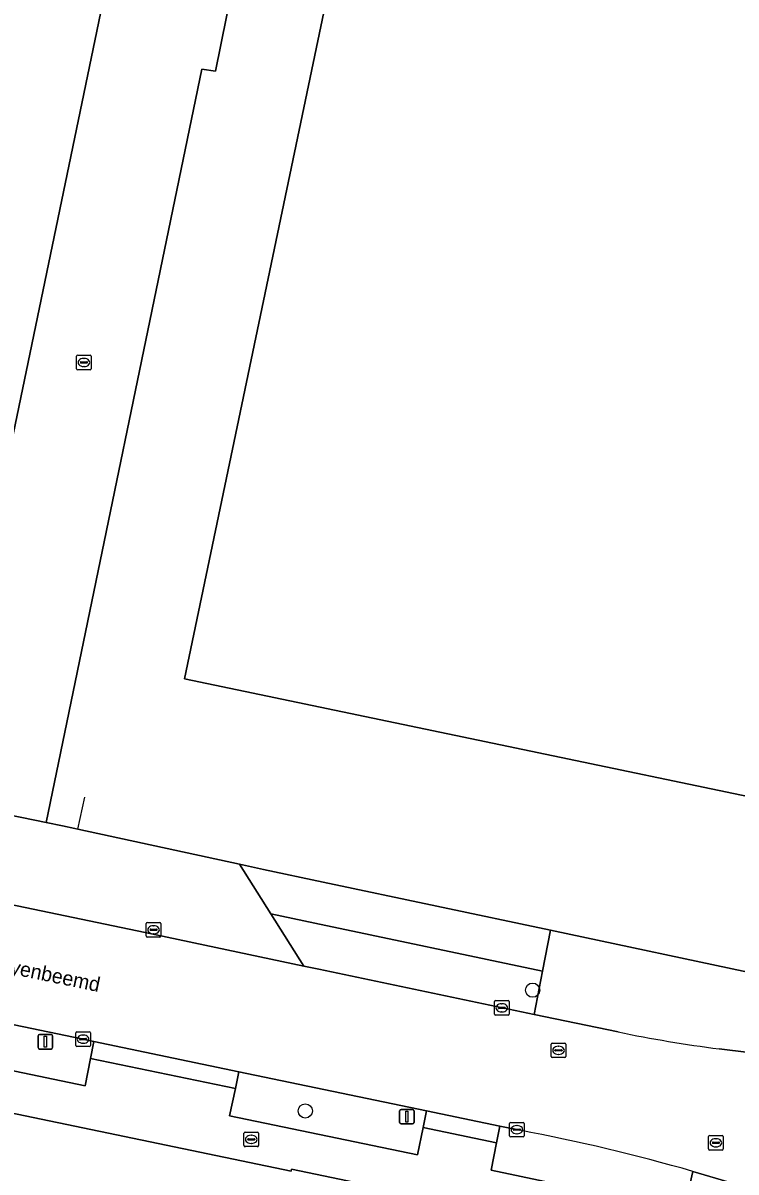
# Model space of a CAD drawing. Extents: x 157692 to 159674, y 381452 to 383291.
# Drawn here: x 158147.5 to 158196.5, y 382406.6 to 382485.6 of the extents above; entities that cross this region are included whole.
import ezdxf

# ---------------------------------------------------------------- set-up
doc = ezdxf.new("R2010")
doc.units = 0
for name, color, linetype in [('IMGEO_Berm_groen', 7, 'Continuous'), ('IMGEO_Boom', 7, 'Continuous'), ('IMGEO_Brandkraan', 7, 'Continuous'), ('IMGEO_Erf', 7, 'Continuous'), ('IMGEO_Hek', 7, 'Continuous'), ('IMGEO_Kolk', 7, 'Continuous'), ('IMGEO_Lichtmast', 7, 'Continuous'), ('IMGEO_Openbare_ruimte_label', 7, 'Continuous'), ('IMGEO_Pand', 7, 'Continuous'), ('IMGEO_Rijbaan_lokaal_gesloten', 7, 'Continuous'), ('IMGEO_Rioolput', 7, 'Continuous'), ('IMGEO_Voetpad_open', 7, 'Continuous')]:
    doc.layers.add(name, color=color, linetype=linetype)

msp = doc.modelspace()

# ---------------------------------------------------------------- linework, layer by layer
at = {"layer": 'IMGEO_Berm_groen'}
for points in [[(158101.289, 382426.178), (158099.601, 382426.522), (158099.363, 382425.332), (158098.977, 382423.502), (158151.765, 382412.52), (158152.12, 382414.397), (158152.354, 382415.556), (158151.613, 382415.722)], [(158183.209, 382420.398), (158167.555, 382423.698), (158164.524, 382424.337), (158166.796, 382420.742), (158167.826, 382420.525), (158182.629, 382417.427)], [(158162.322, 382413.474), (158162.088, 382412.334), (158161.682, 382410.448), (158174.613, 382407.772), (158175, 382409.645), (158175.224, 382410.794)]]:
    msp.add_lwpolyline(points, close=True, dxfattribs=at)
msp.add_lwpolyline([(158181.665, 382409.452), (158180.278, 382409.733), (158180.046, 382408.586), (158179.665, 382406.703), (158192.927, 382403.926), (158193.534, 382406.629)], dxfattribs=at)
msp.add_arc((158158.207, 382284.462), 127.172, 73.87164, 79.37034, dxfattribs=at)
at = {"layer": 'IMGEO_Boom'}
for centre in [(158182.525, 382419.089), (158166.896, 382410.787)]:
    msp.add_circle(centre, 0.489, dxfattribs=at)
at = {"layer": 'IMGEO_Brandkraan'}
for p, q in [((158162.681, 382408.402), (158162.681, 382409.254)), ((158162.756, 382409.328), (158163.608, 382409.328)), ((158163.682, 382409.254), (158163.682, 382408.402)), ((158162.94, 382408.822), (158162.94, 382408.834)), ((158163.378, 382408.785), (158162.98, 382408.785)), ((158162.983, 382408.871), (158163.381, 382408.871)), ((158163.192, 382408.548), (158163.167, 382408.548)), ((158163.169, 382409.108), (158163.194, 382409.108)), ((158163.424, 382408.834), (158163.424, 382408.822)), ((158163.608, 382408.328), (158162.756, 382408.328))]:
    msp.add_line(p, q, dxfattribs=at)
for points in [[(158162.681, 382408.402), (158162.681, 382409.254)], [(158162.756, 382409.328), (158163.608, 382409.328)], [(158163.682, 382409.254), (158163.682, 382408.402)], [(158163.608, 382408.328), (158162.756, 382408.328)]]:
    msp.add_lwpolyline(points, dxfattribs=at)
for centre, radius, start, end in [((158162.758, 382409.252), 0.0765, 91.55205, 178.44795), ((158162.758, 382409.252), 0.0765, 91.55205, 178.44795), ((158163.606, 382409.252), 0.0765, 1.55205, 88.44795), ((158163.606, 382409.252), 0.0765, 1.55205, 88.44795), ((158162.98, 382408.831), 0.0403, 85.87752, 175.75265), ((158162.977, 382408.821), 0.0366, 178.93798, 274.71019), ((158163.381, 382408.828), 0.043, 264.86636, 352.45326), ((158163.385, 382408.833), 0.0386, 1.73085, 96.63898), ((158162.758, 382408.404), 0.0765, 181.55205, 268.44795), ((158162.758, 382408.404), 0.0765, 181.55205, 268.44795), ((158163.606, 382408.404), 0.0765, 271.55205, 358.44795), ((158163.606, 382408.404), 0.0765, 271.55205, 358.44795)]:
    msp.add_arc(centre, radius, start, end, dxfattribs=at)
for centre, major_axis, ratio, start_param, end_param in [((158163.168, 382408.828), (-0.387, 0.002), 0.722429, 4.712389, 7.853982), ((158163.193, 382408.828), (-0.39, 0.002), 0.717154, 1.570796, 4.712389)]:
    msp.add_ellipse(centre, major_axis=major_axis, ratio=ratio, start_param=start_param, end_param=end_param, dxfattribs=at)
at = {"layer": 'IMGEO_Erf'}
for points in [[(158260.737, 382532.625), (158246.852, 382535.497), (158240.987, 382536.71), (158236.17, 382537.706), (158206.219, 382543.859), (158197.966, 382545.555), (158191.585, 382546.866), (158176.896, 382549.884), (158176.138, 382551.005), (158174.948, 382552.799), (158173.951, 382547.631), (158160.726, 382482.272), (158159.791, 382482.428), (158149.07, 382430.613), (158150.201, 382430.381), (158151.053, 382430.197), (158151.265, 382430.151), (158162.369, 382427.746), (158164.02, 382427.388), (158168.133, 382426.514), (158183.757, 382423.208), (158198.411, 382420.108), (158235.601, 382412.239)], [(158119.069, 382453.782), (158092.145, 382459.376), (158100.579, 382500), (158108.636, 382538.947), (158107.619, 382539.156), (158091.069, 382459.143), (158090.686, 382459.227), (158087.394, 382443.294), (158127.462, 382434.925), (158132.761, 382433.858), (158141.563, 382432.117), (158152.955, 382486.91), (158153.728, 382486.754), (158155.681, 382495.871), (158140.358, 382499.066)], [(158231.062, 382393.167), (158174.077, 382405.088), (158165.943, 382406.783), (158165.916, 382406.638), (158098.35, 382420.696), (158088.43, 382422.76), (158085.574, 382423.354), (158078.129, 382424.902), (158077.572, 382425.007), (158065.161, 382427.595), (158058.992, 382428.951), (158054.275, 382429.938), (158012.465, 382438.532), (158001.009, 382441.027), (158000.787, 382441.076), (157988.842, 382443.59), (157986.736, 382444.021), (157974.409, 382446.576), (157973.889, 382446.684), (157943.373, 382452.995), (157937.598, 382453.771), (157930.489, 382454.61)]]:
    msp.add_lwpolyline(points, dxfattribs=at)
msp.add_lwpolyline([(158222.244, 382427.205), (158158.594, 382440.49), (158172.859, 382508.835), (158236.517, 382495.538)], close=True, dxfattribs=at)
at = {"layer": 'IMGEO_Hek'}
msp.add_lwpolyline([(158151.265, 382430.151), (158151.741, 382432.368)], dxfattribs=at)
at = {"layer": 'IMGEO_Kolk'}
for p, q in [((158155.963, 382422.815), (158155.963, 382423.667)), ((158156.038, 382423.741), (158156.89, 382423.741)), ((158156.451, 382423.521), (158156.476, 382423.521)), ((158156.964, 382423.667), (158156.964, 382422.815)), ((158156.89, 382422.741), (158156.038, 382422.741)), ((158156.222, 382423.235), (158156.222, 382423.247)), ((158156.66, 382423.198), (158156.262, 382423.198)), ((158156.265, 382423.284), (158156.663, 382423.284)), ((158156.474, 382422.961), (158156.449, 382422.961)), ((158156.706, 382423.247), (158156.706, 382423.235)), ((158179.908, 382417.448), (158179.908, 382418.3)), ((158179.983, 382418.374), (158180.835, 382418.374)), ((158180.21, 382417.917), (158180.608, 382417.917)), ((158180.396, 382418.154), (158180.421, 382418.154)), ((158180.909, 382418.3), (158180.909, 382417.448)), ((158180.835, 382417.374), (158179.983, 382417.374)), ((158180.167, 382417.868), (158180.167, 382417.88)), ((158180.605, 382417.831), (158180.207, 382417.831)), ((158180.419, 382417.594), (158180.394, 382417.594)), ((158180.651, 382417.88), (158180.651, 382417.868)), ((158151.116, 382415.295), (158151.116, 382416.147)), ((158151.191, 382416.221), (158152.043, 382416.221)), ((158151.375, 382415.715), (158151.375, 382415.727)), ((158151.813, 382415.678), (158151.415, 382415.678)), ((158151.418, 382415.764), (158151.816, 382415.764)), ((158151.604, 382416.001), (158151.629, 382416.001)), ((158151.859, 382415.727), (158151.859, 382415.715)), ((158152.117, 382416.147), (158152.117, 382415.295)), ((158152.043, 382415.221), (158151.191, 382415.221)), ((158151.627, 382415.441), (158151.602, 382415.441)), ((158180.946, 382409.072), (158180.946, 382409.924)), ((158181.021, 382409.998), (158181.873, 382409.998)), ((158181.205, 382409.492), (158181.205, 382409.504)), ((158181.643, 382409.455), (158181.245, 382409.455)), ((158181.248, 382409.541), (158181.646, 382409.541)), ((158181.457, 382409.218), (158181.432, 382409.218)), ((158181.434, 382409.778), (158181.459, 382409.778)), ((158181.689, 382409.504), (158181.689, 382409.492)), ((158181.947, 382409.924), (158181.947, 382409.072)), ((158181.873, 382408.998), (158181.021, 382408.998))]:
    msp.add_line(p, q, dxfattribs=at)
for points in [[(158155.963, 382422.815), (158155.963, 382423.667)], [(158156.038, 382423.741), (158156.89, 382423.741)], [(158156.964, 382423.667), (158156.964, 382422.815)], [(158156.89, 382422.741), (158156.038, 382422.741)], [(158179.908, 382417.448), (158179.908, 382418.3)], [(158179.983, 382418.374), (158180.835, 382418.374)], [(158180.909, 382418.3), (158180.909, 382417.448)], [(158180.835, 382417.374), (158179.983, 382417.374)], [(158151.116, 382415.295), (158151.116, 382416.147)], [(158151.191, 382416.221), (158152.043, 382416.221)], [(158152.117, 382416.147), (158152.117, 382415.295)], [(158152.043, 382415.221), (158151.191, 382415.221)], [(158180.946, 382409.072), (158180.946, 382409.924)], [(158181.021, 382409.998), (158181.873, 382409.998)], [(158181.947, 382409.924), (158181.947, 382409.072)], [(158181.873, 382408.998), (158181.021, 382408.998)]]:
    msp.add_lwpolyline(points, dxfattribs=at)
for centre, radius, start, end in [((158156.04, 382423.665), 0.0765, 91.55205, 178.44795), ((158156.04, 382423.665), 0.0765, 91.55205, 178.44795), ((158156.888, 382423.665), 0.0765, 1.55205, 88.44795), ((158156.888, 382423.665), 0.0765, 1.55205, 88.44795), ((158156.04, 382422.817), 0.0765, 181.55205, 268.44795), ((158156.04, 382422.817), 0.0765, 181.55205, 268.44795), ((158156.262, 382423.244), 0.0403, 85.87752, 175.75265), ((158156.259, 382423.234), 0.0366, 178.93798, 274.71019), ((158156.663, 382423.241), 0.043, 264.86636, 352.45326), ((158156.667, 382423.246), 0.0386, 1.73085, 96.63898), ((158156.888, 382422.817), 0.0765, 271.55205, 358.44795), ((158156.888, 382422.817), 0.0765, 271.55205, 358.44795), ((158179.985, 382418.298), 0.0765, 91.55205, 178.44795), ((158179.985, 382418.298), 0.0765, 91.55205, 178.44795), ((158180.207, 382417.877), 0.0403, 85.87752, 175.75265), ((158180.612, 382417.879), 0.0386, 1.73085, 96.63898), ((158180.833, 382418.298), 0.0765, 1.55205, 88.44795), ((158180.833, 382418.298), 0.0765, 1.55205, 88.44795), ((158179.985, 382417.45), 0.0765, 181.55205, 268.44795), ((158179.985, 382417.45), 0.0765, 181.55205, 268.44795), ((158180.204, 382417.867), 0.0366, 178.93798, 274.71019), ((158180.608, 382417.874), 0.043, 264.86636, 352.45326), ((158180.833, 382417.45), 0.0765, 271.55205, 358.44795), ((158180.833, 382417.45), 0.0765, 271.55205, 358.44795), ((158151.193, 382416.145), 0.0765, 91.55205, 178.44795), ((158151.193, 382416.145), 0.0765, 91.55205, 178.44795), ((158151.415, 382415.724), 0.0403, 85.87752, 175.75265), ((158151.412, 382415.714), 0.0366, 178.93798, 274.71019), ((158151.816, 382415.721), 0.043, 264.86636, 352.45326), ((158151.82, 382415.726), 0.0386, 1.73085, 96.63898), ((158152.041, 382416.145), 0.0765, 1.55205, 88.44795), ((158152.041, 382416.145), 0.0765, 1.55205, 88.44795), ((158151.193, 382415.297), 0.0765, 181.55205, 268.44795), ((158151.193, 382415.297), 0.0765, 181.55205, 268.44795), ((158152.041, 382415.297), 0.0765, 271.55205, 358.44795), ((158152.041, 382415.297), 0.0765, 271.55205, 358.44795), ((158181.023, 382409.922), 0.0765, 91.55205, 178.44795), ((158181.023, 382409.922), 0.0765, 91.55205, 178.44795), ((158181.245, 382409.501), 0.0403, 85.87752, 175.75265), ((158181.242, 382409.491), 0.0366, 178.93798, 274.71019), ((158181.646, 382409.498), 0.043, 264.86636, 352.45326), ((158181.65, 382409.503), 0.0386, 1.73085, 96.63898), ((158181.871, 382409.922), 0.0765, 1.55205, 88.44795), ((158181.871, 382409.922), 0.0765, 1.55205, 88.44795), ((158181.023, 382409.074), 0.0765, 181.55205, 268.44795), ((158181.023, 382409.074), 0.0765, 181.55205, 268.44795), ((158181.871, 382409.074), 0.0765, 271.55205, 358.44795), ((158181.871, 382409.074), 0.0765, 271.55205, 358.44795)]:
    msp.add_arc(centre, radius, start, end, dxfattribs=at)
for centre, major_axis, ratio, start_param, end_param in [((158156.45, 382423.241), (-0.387, 0.002), 0.722429, 4.712389, 7.853982), ((158156.475, 382423.241), (-0.39, 0.002), 0.717154, 1.570796, 4.712389), ((158180.395, 382417.874), (-0.387, 0.002), 0.722429, 4.712389, 7.853982), ((158180.42, 382417.874), (-0.39, 0.002), 0.717154, 1.570796, 4.712389), ((158151.603, 382415.721), (-0.387, 0.002), 0.722429, 4.712389, 7.853982), ((158151.628, 382415.721), (-0.39, 0.002), 0.717154, 1.570796, 4.712389), ((158181.433, 382409.498), (-0.387, 0.002), 0.722429, 4.712389, 7.853982), ((158181.458, 382409.498), (-0.39, 0.002), 0.717154, 1.570796, 4.712389)]:
    msp.add_ellipse(centre, major_axis=major_axis, ratio=ratio, start_param=start_param, end_param=end_param, dxfattribs=at)
at = {"layer": 'IMGEO_Lichtmast'}
for p, q in [((158148.528, 382415.142), (158148.528, 382415.942)), ((158148.528, 382415.942), (158148.528, 382415.142)), ((158148.628, 382416.042), (158149.418, 382416.042)), ((158149.418, 382416.042), (158148.628, 382416.042)), ((158149.518, 382415.942), (158149.518, 382415.142)), ((158149.518, 382415.142), (158149.518, 382415.942)), ((158149.418, 382415.042), (158148.628, 382415.042)), ((158148.628, 382415.042), (158149.418, 382415.042)), ((158173.482, 382410.893), (158174.272, 382410.893)), ((158174.272, 382410.893), (158173.482, 382410.893)), ((158173.382, 382409.993), (158173.382, 382410.793)), ((158173.382, 382410.793), (158173.382, 382409.993)), ((158174.372, 382410.793), (158174.372, 382409.993)), ((158174.372, 382409.993), (158174.372, 382410.793)), ((158174.272, 382409.893), (158173.482, 382409.893)), ((158173.482, 382409.893), (158174.272, 382409.893))]:
    msp.add_line(p, q, dxfattribs=at)
for points in [[(158148.948, 382415.917), (158149.098, 382415.917), (158149.098, 382415.167), (158148.948, 382415.167), (158148.948, 382415.917)], [(158173.802, 382410.768), (158173.952, 382410.768), (158173.952, 382410.018), (158173.802, 382410.018), (158173.802, 382410.768)]]:
    msp.add_lwpolyline(points, dxfattribs=at)
for centre, start, end in [((158148.628, 382415.942), 90, 180), ((158148.628, 382415.942), 90, 180), ((158149.418, 382415.942), 0, 90), ((158149.418, 382415.942), 360, 90), ((158148.628, 382415.142), 180, 270), ((158148.628, 382415.142), 180, 270), ((158149.418, 382415.142), 270, 0), ((158149.418, 382415.142), 270, 0), ((158173.482, 382410.793), 90, 180), ((158173.482, 382410.793), 90, 180), ((158174.272, 382410.793), 0, 90), ((158174.272, 382410.793), 360, 90), ((158173.482, 382409.993), 180, 270), ((158173.482, 382409.993), 180, 270), ((158174.272, 382409.993), 270, 0), ((158174.272, 382409.993), 270, 0)]:
    msp.add_arc(centre, 0.1, start, end, dxfattribs=at)
at = {"layer": 'IMGEO_Pand'}
msp.add_lwpolyline([(158158.594, 382440.49), (158222.244, 382427.205), (158236.517, 382495.538), (158172.859, 382508.835)], close=True, dxfattribs=at)
at = {"layer": 'IMGEO_Rijbaan_lokaal_gesloten'}
for points in [[(158161.377, 382583.667), (158138.948, 382588.16), (158137.603, 382588.433), (158133.585, 382589.261), (158126.131, 382552.994), (158130.162, 382552.169), (158150.39, 382548.027), (158140.358, 382499.066), (158155.681, 382495.871), (158153.728, 382486.754), (158152.955, 382486.91), (158141.563, 382432.117), (158141.724, 382432.085), (158143.923, 382431.667), (158149.07, 382430.613), (158159.791, 382482.428), (158160.726, 382482.272), (158173.951, 382547.631)], [(158188.404, 382416.218), (158182.629, 382417.427), (158167.826, 382420.525), (158166.796, 382420.742), (158162.268, 382421.698), (158155.879, 382423.054), (158137.035, 382426.98), (158133.353, 382427.729), (158124.432, 382429.574), (158086.979, 382437.368), (158078.181, 382439.179), (158066.043, 382441.715), (158054.243, 382444.18), (158033.234, 382448.567), (158010.234, 382453.338), (158000, 382455.463), (157995.629, 382456.37), (157989.227, 382457.699), (157975.988, 382460.412), (157971.128, 382461.408), (157957.774, 382464.197)], [(158101.289, 382426.178), (158151.613, 382415.722), (158152.354, 382415.556), (158162.322, 382413.474), (158175.224, 382410.794), (158180.278, 382409.733), (158181.665, 382409.452)], [(158237.794, 382410.023), (158234.459, 382410.424), (158234.21, 382410.454), (158216.876, 382412.523), (158198.527, 382414.674), (158197.395, 382414.809), (158195.346, 382415.049)], [(158193.534, 382406.629), (158195.481, 382406.041), (158214.655, 382400.338), (158231.413, 382395.345), (158231.628, 382395.281), (158233.558, 382394.702)]]:
    msp.add_lwpolyline(points, dxfattribs=at)
for centre, radius, start, end in [((158206.911, 382504.923), 90.615, 258.21516, 262.66752), ((158158.207, 382284.462), 127.172, 73.87164, 79.37034)]:
    msp.add_arc(centre, radius, start, end, dxfattribs=at)
at = {"layer": 'IMGEO_Rioolput'}
for p, q in [((158151.171, 382461.823), (158151.171, 382462.675)), ((158151.246, 382462.749), (158152.098, 382462.749)), ((158151.43, 382462.243), (158151.43, 382462.255)), ((158151.868, 382462.206), (158151.47, 382462.206)), ((158151.473, 382462.292), (158151.871, 382462.292)), ((158151.659, 382462.529), (158151.684, 382462.529)), ((158151.914, 382462.255), (158151.914, 382462.243)), ((158152.172, 382462.675), (158152.172, 382461.823)), ((158152.098, 382461.749), (158151.246, 382461.749)), ((158151.682, 382461.969), (158151.657, 382461.969)), ((158183.806, 382414.524), (158183.806, 382415.376)), ((158183.881, 382415.45), (158184.733, 382415.45)), ((158184.065, 382414.944), (158184.065, 382414.956)), ((158184.503, 382414.907), (158184.105, 382414.907)), ((158184.108, 382414.993), (158184.506, 382414.993)), ((158184.294, 382415.23), (158184.319, 382415.23)), ((158184.549, 382414.956), (158184.549, 382414.944)), ((158184.807, 382415.376), (158184.807, 382414.524)), ((158184.733, 382414.45), (158183.881, 382414.45)), ((158184.317, 382414.67), (158184.292, 382414.67)), ((158194.628, 382408.17), (158194.628, 382409.022)), ((158194.703, 382409.096), (158195.555, 382409.096)), ((158194.887, 382408.59), (158194.887, 382408.602)), ((158195.325, 382408.553), (158194.927, 382408.553)), ((158194.93, 382408.639), (158195.328, 382408.639)), ((158195.116, 382408.876), (158195.141, 382408.876)), ((158195.371, 382408.602), (158195.371, 382408.59)), ((158195.629, 382409.022), (158195.629, 382408.17)), ((158195.555, 382408.096), (158194.703, 382408.096)), ((158195.139, 382408.316), (158195.114, 382408.316))]:
    msp.add_line(p, q, dxfattribs=at)
for points in [[(158151.171, 382461.823), (158151.171, 382462.675)], [(158151.246, 382462.749), (158152.098, 382462.749)], [(158152.172, 382462.675), (158152.172, 382461.823)], [(158152.098, 382461.749), (158151.246, 382461.749)], [(158183.806, 382414.524), (158183.806, 382415.376)], [(158183.881, 382415.45), (158184.733, 382415.45)], [(158184.807, 382415.376), (158184.807, 382414.524)], [(158184.733, 382414.45), (158183.881, 382414.45)], [(158194.628, 382408.17), (158194.628, 382409.022)], [(158194.703, 382409.096), (158195.555, 382409.096)], [(158195.629, 382409.022), (158195.629, 382408.17)], [(158195.555, 382408.096), (158194.703, 382408.096)]]:
    msp.add_lwpolyline(points, dxfattribs=at)
for centre, radius, start, end in [((158151.248, 382462.673), 0.0765, 91.55205, 178.44795), ((158151.248, 382462.673), 0.0765, 91.55205, 178.44795), ((158151.47, 382462.252), 0.0403, 85.87752, 175.75265), ((158151.467, 382462.242), 0.0366, 178.93798, 274.71019), ((158151.871, 382462.249), 0.043, 264.86636, 352.45326), ((158151.875, 382462.254), 0.0386, 1.73085, 96.63898), ((158152.096, 382462.673), 0.0765, 1.55205, 88.44795), ((158152.096, 382462.673), 0.0765, 1.55205, 88.44795), ((158151.248, 382461.825), 0.0765, 181.55205, 268.44795), ((158151.248, 382461.825), 0.0765, 181.55205, 268.44795), ((158152.096, 382461.825), 0.0765, 271.55205, 358.44795), ((158152.096, 382461.825), 0.0765, 271.55205, 358.44795), ((158183.883, 382415.374), 0.0765, 91.55205, 178.44795), ((158183.883, 382415.374), 0.0765, 91.55205, 178.44795), ((158184.105, 382414.953), 0.0403, 85.87752, 175.75265), ((158184.102, 382414.943), 0.0366, 178.93798, 274.71019), ((158184.506, 382414.95), 0.043, 264.86636, 352.45326), ((158184.51, 382414.955), 0.0386, 1.73085, 96.63898), ((158184.731, 382415.374), 0.0765, 1.55205, 88.44795), ((158184.731, 382415.374), 0.0765, 1.55205, 88.44795), ((158183.883, 382414.526), 0.0765, 181.55205, 268.44795), ((158183.883, 382414.526), 0.0765, 181.55205, 268.44795), ((158184.731, 382414.526), 0.0765, 271.55205, 358.44795), ((158184.731, 382414.526), 0.0765, 271.55205, 358.44795), ((158194.705, 382409.02), 0.0765, 91.55205, 178.44795), ((158194.705, 382409.02), 0.0765, 91.55205, 178.44795), ((158194.927, 382408.599), 0.0403, 85.87752, 175.75265), ((158194.924, 382408.589), 0.0366, 178.93798, 274.71019), ((158195.328, 382408.596), 0.043, 264.86636, 352.45326), ((158195.332, 382408.601), 0.0386, 1.73085, 96.63898), ((158195.553, 382409.02), 0.0765, 1.55205, 88.44795), ((158195.553, 382409.02), 0.0765, 1.55205, 88.44795), ((158194.705, 382408.172), 0.0765, 181.55205, 268.44795), ((158194.705, 382408.172), 0.0765, 181.55205, 268.44795), ((158195.553, 382408.172), 0.0765, 271.55205, 358.44795), ((158195.553, 382408.172), 0.0765, 271.55205, 358.44795)]:
    msp.add_arc(centre, radius, start, end, dxfattribs=at)
for centre, major_axis, ratio, start_param, end_param in [((158151.658, 382462.249), (-0.387, 0.002), 0.722429, 4.712389, 7.853982), ((158151.683, 382462.249), (-0.39, 0.002), 0.717154, 1.570796, 4.712389), ((158184.293, 382414.95), (-0.387, 0.002), 0.722429, 4.712389, 7.853982), ((158184.318, 382414.95), (-0.39, 0.002), 0.717154, 1.570796, 4.712389), ((158195.115, 382408.596), (-0.387, 0.002), 0.722429, 4.712389, 7.853982), ((158195.14, 382408.596), (-0.39, 0.002), 0.717154, 1.570796, 4.712389)]:
    msp.add_ellipse(centre, major_axis=major_axis, ratio=ratio, start_param=start_param, end_param=end_param, dxfattribs=at)
at = {"layer": 'IMGEO_Voetpad_open'}
for points in [[(158162.369, 382427.746), (158151.265, 382430.151), (158151.053, 382430.197), (158150.201, 382430.381), (158149.07, 382430.613), (158143.923, 382431.667), (158140.485, 382429.327), (158137.035, 382426.98), (158155.879, 382423.054), (158162.268, 382421.698), (158166.796, 382420.742), (158164.524, 382424.337)], [(158168.133, 382426.514), (158164.02, 382427.388), (158162.369, 382427.746), (158164.524, 382424.337), (158167.555, 382423.698), (158183.209, 382420.398), (158183.757, 382423.208)], [(158152.12, 382414.397), (158162.088, 382412.334), (158162.322, 382413.474), (158152.354, 382415.556)], [(158180.046, 382408.586), (158180.278, 382409.733), (158175.224, 382410.794), (158175, 382409.645)]]:
    msp.add_lwpolyline(points, close=True, dxfattribs=at)
for points in [[(158180.046, 382408.586), (158175, 382409.645), (158174.613, 382407.772), (158161.682, 382410.448), (158162.088, 382412.334), (158152.12, 382414.397), (158151.765, 382412.52), (158098.977, 382423.502), (158098.35, 382420.696), (158165.916, 382406.638), (158165.943, 382406.783), (158174.077, 382405.088), (158231.062, 382393.167)], [(158195.346, 382415.049), (158197.395, 382414.809), (158198.411, 382420.108), (158183.757, 382423.208), (158183.209, 382420.398), (158182.629, 382417.427), (158188.404, 382416.218)], [(158233.381, 382391.142), (158233.275, 382393.567), (158231.292, 382394.162), (158231.628, 382395.281), (158231.413, 382395.345), (158214.655, 382400.338), (158195.481, 382406.041), (158193.534, 382406.629), (158192.927, 382403.926), (158179.665, 382406.703), (158180.046, 382408.586)]]:
    msp.add_lwpolyline(points, dxfattribs=at)
msp.add_arc((158206.911, 382504.923), 90.615, 258.21516, 262.66752, dxfattribs=at)

# ---------------------------------------------------------------- texts
at = {"layer": 'IMGEO_Openbare_ruimte_label'}
msp.add_text('Looyenbeemd', height=1, rotation=348.28547, dxfattribs=at).set_placement((158144.372, 382420.68))

doc.saveas('drawing.dxf')
